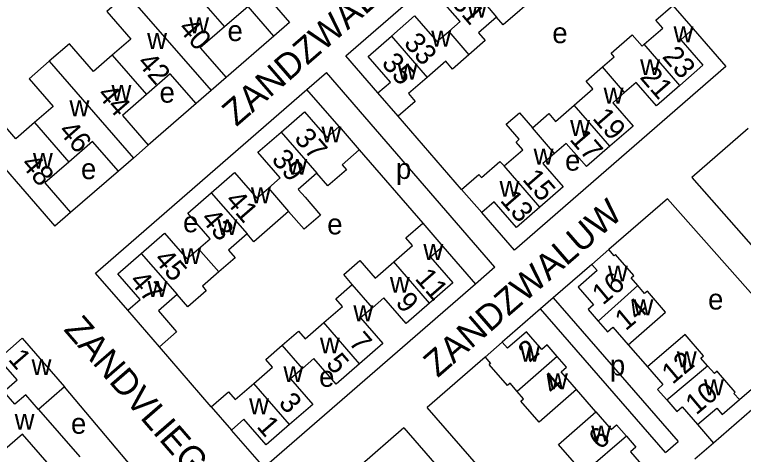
# Model space of a CAD drawing. Extents: x 155854 to 157362, y 383621 to 384685.
# Drawn here: x 156185.4 to 156327, y 384160.1 to 384245.6 of the extents above; entities that cross this region are included whole.
import ezdxf

# ---------------------------------------------------------------- set-up
doc = ezdxf.new("R2010")
doc.units = 0
for name, color, linetype in [('BLT_Basislijn', 7, 'Continuous'), ('BLT_Bebouwing', 7, 'Continuous'), ('BLT_Centroide', 7, 'Continuous'), ('BLT_Huisnummer', 7, 'Continuous'), ('BLT_Huisnummer_ tussenligend', 7, 'Continuous'), ('BLT_Onderverdeling_panden', 7, 'Continuous'), ('BLT_Straatnaam', 7, 'Continuous')]:
    doc.layers.add(name, color=color, linetype=linetype)

msp = doc.modelspace()

# ---------------------------------------------------------------- linework, layer by layer
at = {"layer": 'BLT_Basislijn'}
for p, q in [((156249.73, 384237.56), (156290.8, 384273.23)), ((156317.21, 384242.78), (156323.59, 384235.49)), ((156235.77, 384241.39), (156226.48, 384233.32)), ((156255.98, 384230.36), (156249.73, 384237.56)), ((156323.59, 384235.49), (156282.52, 384199.81)), ((156242.19, 384231), (156245.97, 384234.29)), ((156278.72, 384196.51), (156245.97, 384234.29)), ((156248.43, 384223.8), (156242.19, 384231)), ((156220.67, 384228.28), (156211.38, 384220.21)), ((156272.24, 384211.61), (156259.92, 384225.83)), ((156327.89, 384223.42), (156316.95, 384213.89)), ((156252.35, 384219.27), (156264.68, 384205.06)), ((156205.57, 384215.16), (156196.29, 384207.1)), ((156316.95, 384213.89), (156338.84, 384189.09)), ((156312.23, 384209.79), (156300.85, 384199.93)), ((156312.23, 384209.79), (156334.15, 384184.97)), ((156282.52, 384199.81), (156276.18, 384207.09)), ((156268.61, 384200.54), (156274.95, 384193.23)), ((156297.53, 384197.04), (156290.03, 384190.52)), ((156278.72, 384196.51), (156274.95, 384193.23)), ((156290.03, 384190.52), (156287.58, 384188.39)), ((156290.03, 384190.52), (156314.34, 384162.66)), ((156287.58, 384188.39), (156280.14, 384181.92)), ((156311.82, 384160.5), (156287.58, 384188.39)), ((156326.2, 384170.77), (156339.99, 384182.72)), ((156304.6, 384181.43), (156308.36, 384177.12)), ((156223.62, 384169.38), (156213.55, 384181.05)), ((156276.81, 384179.03), (156265.55, 384169.24)), ((156208.25, 384157.66), (156195.11, 384173.27)), ((156298.34, 384168.39), (156294.57, 384172.73)), ((156328.6, 384168.79), (156321.19, 384162.34)), ((156318.08, 384165.93), (156321.19, 384162.34)), ((156261.02, 384165.3), (156252.38, 384157.81)), ((156311.82, 384160.5), (156314.34, 384162.66)), ((156321.19, 384162.34), (156317.57, 384159.18))]:
    msp.add_line(p, q, dxfattribs=at)
for points in [[(156207.38, 384188.14), (156201.12, 384195.32), (156242.19, 384231)], [(156274.95, 384193.23), (156233.91, 384157.58), (156227.55, 384164.87)], [(156284.47, 384142.57), (156286.91, 384144.67), (156265.55, 384169.24)], [(156261.02, 384165.3), (156282.35, 384140.75), (156284.47, 384142.57)]]:
    msp.add_lwpolyline(points, dxfattribs=at)
at = {"layer": 'BLT_Bebouwing'}
for p, q in [((156222.48, 384262.83), (156238.81, 384244.04)), ((156313.28, 384247.3), (156317.21, 384242.78)), ((156238.81, 384244.04), (156235.77, 384241.39)), ((156226.48, 384233.32), (156223.59, 384230.81)), ((156223.59, 384230.81), (156220.67, 384228.28)), ((156259.92, 384225.83), (156255.98, 384230.36)), ((156211.38, 384220.21), (156208.49, 384217.7)), ((156208.49, 384217.7), (156205.57, 384215.16)), ((156272.24, 384211.61), (156276.18, 384207.09)), ((156196.29, 384207.1), (156193.22, 384204.44)), ((156264.68, 384205.06), (156268.61, 384200.54)), ((156213.55, 384181.05), (156207.38, 384188.14)), ((156223.62, 384169.38), (156227.55, 384164.87))]:
    msp.add_line(p, q, dxfattribs=at)
for points in [[(156269.73, 384242.3), (156271.97, 384244.24), (156267.64, 384249.23), (156272.2, 384253.18)], [(156207.21, 384249.57), (156203.31, 384246.18), (156207.97, 384240.81), (156204.37, 384237.68)], [(156287.26, 384249.58), (156280.34, 384243.57), (156279.03, 384245.08)], [(156235.77, 384241.39), (156230.76, 384247.16), (156226.16, 384243.17)], [(156307.69, 384239.79), (156311.31, 384242.94), (156310, 384244.45), (156313.28, 384247.3)], [(156258.6, 384241.38), (156263.12, 384245.3), (156267.45, 384240.31), (156269.73, 384242.3)], [(156279.03, 384245.08), (156275.51, 384242.03), (156276.82, 384240.52), (156273.66, 384237.77)], [(156226.16, 384243.17), (156221.47, 384239.09), (156226.48, 384233.32)], [(156317.21, 384242.78), (156314.81, 384240.69), (156319.13, 384235.71), (156314.64, 384231.81)], [(156255.98, 384230.36), (156258.4, 384232.46), (156254.07, 384237.44), (156258.6, 384241.38)], [(156299.58, 384235.39), (156301.87, 384237.38), (156301.28, 384238.06), (156305.39, 384241.63), (156307.29, 384239.44), (156307.69, 384239.79)], [(156204.37, 384237.68), (156200.74, 384234.53), (156196.08, 384239.9), (156192.15, 384236.49)], [(156192.15, 384236.49), (156188.21, 384233.07), (156192.87, 384227.7), (156189.28, 384224.58)], [(156273.66, 384237.77), (156270.46, 384234.99), (156269.15, 384236.5), (156265.55, 384233.37)], [(156294.1, 384227.97), (156297.72, 384231.12), (156296.41, 384232.63), (156299.58, 384235.39)], [(156220.67, 384228.28), (156215.65, 384234.04), (156211.02, 384230.02)], [(156265.55, 384233.37), (156261.93, 384230.22), (156263.24, 384228.71), (156259.92, 384225.83)], [(156314.64, 384231.81), (156310.08, 384227.84), (156306.14, 384232.37), (156303.91, 384230.43)], [(156211.02, 384230.02), (156206.37, 384225.98), (156211.38, 384220.21)], [(156303.91, 384230.43), (156301.61, 384228.43), (156305.55, 384223.9), (156301.04, 384219.99)], [(156285.99, 384223.57), (156289.16, 384226.33), (156290.47, 384224.82), (156294.1, 384227.97)], [(156189.28, 384224.58), (156185.65, 384221.42), (156180.99, 384226.79), (156176.89, 384223.23)], [(156237.18, 384222.74), (156241.72, 384226.68), (156246.05, 384221.7), (156248.43, 384223.8)], [(156280.51, 384216.16), (156284.12, 384219.3), (156282.81, 384220.81), (156283.44, 384221.36), (156280.92, 384224.26), (156283.48, 384226.49), (156285.99, 384223.57)], [(156248.43, 384223.8), (156252.35, 384219.27)], [(156176.89, 384223.23), (156193.22, 384204.44)], [(156234.71, 384211.85), (156236.99, 384213.83), (156232.66, 384218.82), (156237.18, 384222.74)], [(156205.57, 384215.16), (156200.56, 384220.93), (156195.93, 384216.91)], [(156301.04, 384219.99), (156296.48, 384216.03), (156292.54, 384220.55), (156290.31, 384218.61)], [(156252.35, 384219.27), (156249.06, 384216.37), (156249.88, 384215.43), (156246.26, 384212.3), (156244.12, 384214.73)], [(156290.31, 384218.61), (156288.02, 384216.61), (156291.96, 384212.09), (156287.46, 384208.18)], [(156195.93, 384216.91), (156191.28, 384212.87), (156196.29, 384207.1)], [(156272.24, 384211.61), (156275.57, 384214.51), (156276.08, 384213.92), (156279.65, 384217.03), (156280.51, 384216.16)], [(156223.61, 384210.96), (156228.12, 384214.88), (156232.45, 384209.89), (156234.71, 384211.85)], [(156244.12, 384214.73), (156240.51, 384211.59), (156241.82, 384210.08), (156244.82, 384206.62), (156241.66, 384203.88), (156238.64, 384207.33)], [(156221.14, 384200.07), (156223.39, 384202.01), (156219.06, 384207), (156223.61, 384210.96)], [(156287.46, 384208.18), (156282.91, 384204.22), (156278.57, 384209.2), (156276.18, 384207.09)], [(156238.64, 384207.33), (156235.48, 384204.58), (156231.87, 384201.45), (156230.56, 384202.96)], [(156259.08, 384197.54), (156262.7, 384200.68), (156261.39, 384202.19), (156264.68, 384205.06)], [(156209.99, 384199.14), (156214.53, 384203.08), (156218.86, 384198.09), (156221.14, 384200.07)], [(156230.56, 384202.96), (156226.93, 384199.8), (156228.24, 384198.29), (156225.11, 384195.58)], [(156268.61, 384200.54), (156266.22, 384198.44), (156270.54, 384193.45), (156266.02, 384189.52)], [(156300.85, 384199.93), (156297.53, 384197.04)], [(156305.71, 384194.86), (156302.16, 384198.95), (156301.9, 384198.72), (156300.85, 384199.93)], [(156207.38, 384188.14), (156209.79, 384190.23), (156205.47, 384195.21), (156209.99, 384199.14)], [(156250.97, 384193.15), (156249.35, 384195.05), (156252.49, 384197.78), (156255.44, 384194.38), (156259.08, 384197.54)], [(156297.53, 384197.04), (156298.55, 384195.84), (156294.87, 384192.62), (156297.84, 384189.18), (156296.82, 384188.3), (156298.78, 384186.04)], [(156225.11, 384195.58), (156221.89, 384192.78), (156222.63, 384191.93), (156219.04, 384188.8), (156216.98, 384191.17)], [(156306.48, 384192.91), (156305.18, 384194.4), (156305.71, 384194.86)], [(156245.49, 384185.73), (156249.09, 384188.87), (156247.78, 384190.38), (156250.97, 384193.15)], [(156304.6, 384181.43), (156311.88, 384187.75), (156308.33, 384191.84), (156307.8, 384191.38), (156306.48, 384192.91)], [(156216.98, 384191.17), (156213.33, 384188.01), (156216.87, 384183.93), (156213.55, 384181.05)], [(156266.02, 384189.52), (156261.47, 384185.55), (156257.14, 384190.53), (156254.91, 384188.61)], [(156254.91, 384188.61), (156252.62, 384186.63), (156256.94, 384181.65), (156252.43, 384177.72)], [(156237.38, 384181.34), (156240.54, 384184.09), (156241.85, 384182.58), (156245.49, 384185.73)], [(156298.78, 384186.04), (156300.59, 384183.95), (156301.62, 384184.85), (156304.6, 384181.43)], [(156182.31, 384178.69), (156186.9, 384182.7), (156195.11, 384173.27)], [(156287.83, 384180.48), (156284.85, 384183.93), (156281.18, 384180.74), (156280.14, 384181.92)], [(156320.02, 384177.34), (156318.71, 384178.85), (156319.24, 384179.3), (156315.69, 384183.4), (156308.36, 384177.12)], [(156231.9, 384173.93), (156235.5, 384177.06), (156234.19, 384178.57), (156237.38, 384181.34)], [(156280.14, 384181.92), (156276.81, 384179.03)], [(156290.8, 384179.17), (156288.87, 384181.39), (156287.83, 384180.48)], [(156183.33, 384172.36), (156185.89, 384174.59), (156182.31, 384178.69)], [(156252.43, 384177.72), (156247.88, 384173.77), (156243.55, 384178.76), (156241.31, 384176.81)], [(156276.81, 384179.03), (156277.86, 384177.82), (156277.6, 384177.59)], [(156294.57, 384172.73), (156291.61, 384176.14), (156292.64, 384177.05), (156290.8, 384179.17)], [(156283.04, 384172.38), (156281.66, 384173.97), (156281.13, 384173.52), (156277.6, 384177.59)], [(156308.36, 384177.12), (156311.34, 384173.7), (156310.32, 384172.77), (156312.11, 384170.71)], [(156322.13, 384175.98), (156321.86, 384176.28), (156321.34, 384175.83), (156320.02, 384177.34)], [(156241.31, 384176.81), (156239.03, 384174.82), (156243.35, 384169.84), (156238.84, 384165.92)], [(156326.2, 384170.77), (156325.15, 384171.98), (156325.4, 384172.2), (156322.13, 384175.98)], [(156195.11, 384173.27), (156190.05, 384168.86)], [(156223.62, 384169.38), (156226.95, 384172.28), (156228.26, 384170.77), (156231.9, 384173.93)], [(156294.57, 384172.73), (156287.29, 384166.41), (156283.75, 384170.49), (156284.28, 384170.95), (156283.04, 384172.38)], [(156312.11, 384170.71), (156314.08, 384168.44), (156315.11, 384169.34), (156318.08, 384165.93)], [(156318.08, 384165.93), (156321.81, 384169.11), (156322.88, 384167.9), (156326.2, 384170.77)], [(156190.05, 384168.86), (156198.09, 384159.64)], [(156296.46, 384156.93), (156295.13, 384158.46), (156294.6, 384158), (156291.06, 384162.08), (156298.34, 384168.39)], [(156298.34, 384168.39), (156301.3, 384164.99), (156302.33, 384165.87), (156304.26, 384163.66)], [(156238.84, 384165.92), (156234.28, 384161.98), (156229.96, 384166.95), (156227.55, 384164.87)], [(156193.94, 384156.01), (156186.91, 384164.09), (156181.97, 384159.8)], [(156304.26, 384163.66), (156306.1, 384161.54), (156305.07, 384160.64), (156308.04, 384157.22)]]:
    msp.add_lwpolyline(points, dxfattribs=at)
at = {"layer": 'BLT_Onderverdeling_panden'}
for p, q in [((156272.2, 384253.18), (156279.03, 384245.08)), ((156219.5, 384250.83), (156226.16, 384243.17)), ((156207.21, 384249.57), (156223.59, 384230.81)), ((156269.73, 384242.3), (156273.66, 384237.77)), ((156258.6, 384241.38), (156265.55, 384233.37)), ((156314.64, 384231.81), (156307.69, 384239.79)), ((156192.15, 384236.49), (156208.49, 384217.7)), ((156204.37, 384237.68), (156211.02, 384230.02)), ((156303.91, 384230.43), (156299.58, 384235.39)), ((156301.04, 384219.99), (156294.1, 384227.97)), ((156189.28, 384224.58), (156195.93, 384216.91)), ((156237.18, 384222.74), (156244.12, 384214.73)), ((156290.31, 384218.61), (156285.99, 384223.57)), ((156287.46, 384208.18), (156280.51, 384216.16)), ((156223.61, 384210.96), (156230.56, 384202.96)), ((156234.71, 384211.85), (156238.64, 384207.33)), ((156221.14, 384200.07), (156225.11, 384195.58)), ((156209.99, 384199.14), (156216.98, 384191.17)), ((156266.02, 384189.52), (156259.08, 384197.54)), ((156254.91, 384188.61), (156250.97, 384193.15)), ((156298.78, 384186.04), (156306.48, 384192.91)), ((156252.43, 384177.72), (156245.49, 384185.73)), ((156241.31, 384176.81), (156237.38, 384181.34)), ((156290.8, 384179.17), (156283.04, 384172.38)), ((156312.11, 384170.71), (156320.02, 384177.34)), ((156238.84, 384165.92), (156231.9, 384173.93)), ((156304.26, 384163.66), (156296.46, 384156.93))]:
    msp.add_line(p, q, dxfattribs=at)
msp.add_lwpolyline([(156190.05, 384168.86), (156187.58, 384171.73), (156185.47, 384169.9), (156183.33, 384172.36)], dxfattribs=at)

# ---------------------------------------------------------------- texts
at = {"layer": 'BLT_Centroide'}
for s, p in [('w', (156273.34, 384244.98)), ('w', (156219.31, 384241.94)), ('e', (156226.76, 384240.42)), ('w', (156266.34, 384239.34)), ('e', (156289.86, 384240.01)), ('w', (156313.41, 384240.19)), ('w', (156211.15, 384238.91)), ('w', (156306.92, 384233.81)), ('w', (156259.81, 384232.95)), ('w', (156204.23, 384228.81)), ('e', (156213.56, 384228.46)), ('w', (156299.83, 384228.27)), ('w', (156196.07, 384225.81)), ('w', (156245.02, 384220.72)), ('w', (156293.33, 384222)), ('w', (156286.23, 384216.44)), ('w', (156188.97, 384215.62)), ('e', (156292.34, 384215.25)), ('e', (156198.3, 384213.6)), ('w', (156238.39, 384214.47)), ('p', (156259.49, 384213.64)), ('w', (156279.6, 384210.19)), ('w', (156231.31, 384208.91)), ('e', (156218.13, 384203.28)), ('w', (156224.81, 384202.73)), ('e', (156246.14, 384202.87)), ('w', (156217.75, 384197.12)), ('w', (156264.81, 384197.92)), ('w', (156300.67, 384193.75)), ('w', (156258.31, 384191.53)), ('w', (156211.22, 384190.72)), ('e', (156320.12, 384188.27)), ('w', (156305.62, 384187.16)), ('w', (156251.22, 384186)), ('w', (156244.72, 384179.75)), ('w', (156283.61, 384178.16)), ('w', (156314.05, 384177.06)), ('w', (156188.7, 384175.53)), ('p', (156301.05, 384175.45)), ('w', (156237.62, 384174.19)), ('e', (156244.56, 384173.27)), ('w', (156289.01, 384172.78)), ('w', (156319.33, 384171.62)), ('w', (156230.97, 384167.94)), ('w', (156185.41, 384164.94)), ('e', (156196.36, 384164.14)), ('w', (156297.42, 384162.66))]:
    msp.add_text(s, height=4, dxfattribs=at).set_placement(p)
at = {"layer": 'BLT_Huisnummer'}
for s, rotation, p in [('23', 310.9249, (156311.07, 384237.32)), ('35', 310.9336, (156256.52, 384236.03)), ('42', 310.9824, (156209.06, 384236.12)), ('37', 310.9336, (156239.56, 384221.42)), ('17', 310.9249, (156293.08, 384221.26)), ('48', 310.9824, (156186.46, 384216.4)), ('13', 310.9249, (156279.58, 384209.39)), ('41', 310.9336, (156226.13, 384209.32)), ('11', 310.9249, (156263.03, 384194.2)), ('16', 39.9106, (156299.68, 384189.01)), ('47', 310.9336, (156207.55, 384193.71)), ('14', 39.9106, (156304.11, 384184.02)), ('2', 41.1881, (156285.4, 384177.85)), ('1', 310.9773, (156184, 384178.54)), ('5', 310.9249, (156245.73, 384177.68)), ('12', 39.9106, (156313.21, 384173.61)), ('4', 41.1881, (156290.04, 384171.53)), ('10', 39.9106, (156317.81, 384167.66)), ('1', 310.9249, (156232.28, 384165.48)), ('6', 41.1881, (156299.12, 384160.89))]:
    msp.add_text(s, height=4, rotation=rotation, dxfattribs=at).set_placement(p)
at = {"layer": 'BLT_Huisnummer_ tussenligend'}
for s, rotation, p in [('31', 310.9336, (156270.11, 384247.77)), ('40', 310.9824, (156217.02, 384242.78)), ('33', 310.9336, (156260.84, 384239.91)), ('21', 310.9249, (156306.71, 384233.32)), ('44', 310.9824, (156201.3, 384229.93)), ('19', 310.9249, (156297.52, 384225.36)), ('46', 310.9824, (156193.76, 384222.84)), ('39', 310.9336, (156235.14, 384217.31)), ('15', 310.9249, (156283.9, 384213.49)), ('43', 310.9336, (156221.41, 384205.78)), ('45', 310.9336, (156212.32, 384197.91)), ('9', 310.9249, (156259.24, 384189.54)), ('7', 310.9249, (156250.15, 384181.79)), ('3', 310.9249, (156236.53, 384170.03))]:
    msp.add_text(s, height=4, rotation=rotation, dxfattribs=at).set_placement(p)
at = {"layer": 'BLT_Straatnaam'}
for s, rotation, p in [('ZANDZWALUW', 40.9825, (156228.49, 384223.69)), ('ZANDZWALUW', 40.9825, (156267.6, 384174.92)), ('ZANDVLIEGJE', 310.9818, (156194.8, 384184.31))]:
    msp.add_text(s, height=5, rotation=rotation, dxfattribs=at).set_placement(p)

doc.saveas('drawing.dxf')
